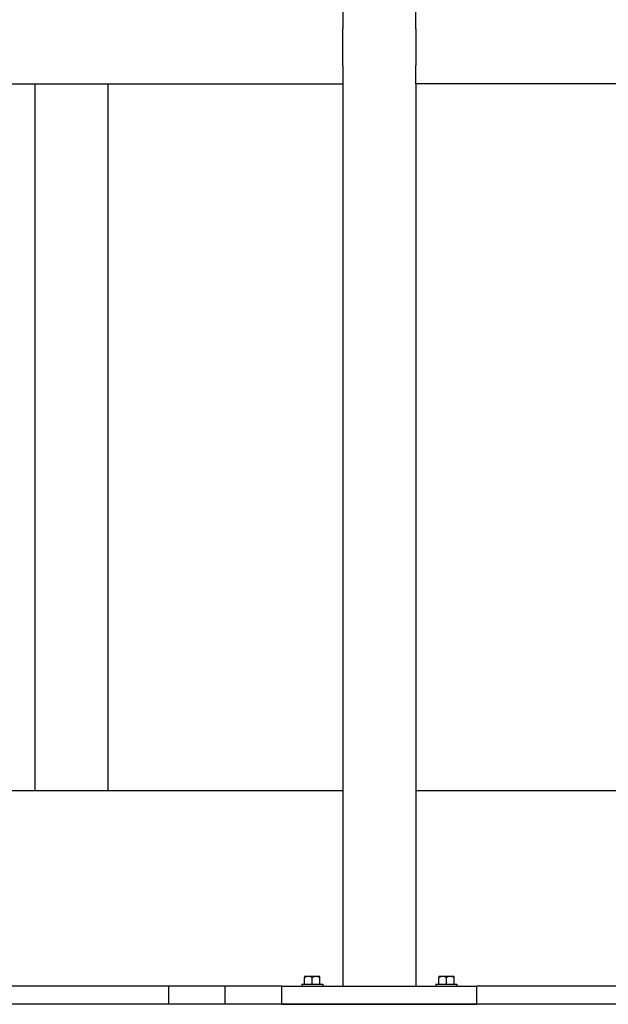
# Model space of a CAD drawing. Header units: inches. Extents: x 18 to 846, y -44 to 561.
# Tile 469 of 642: x 466 to 478, y 255 to 275. Entities that reach past the tile are written whole.
import ezdxf

# ---------------------------------------------------------------- set-up
doc = ezdxf.new("R2010")
doc.units = ezdxf.units.IN
doc.header["$LTSCALE"] = 24
doc.header["$MEASUREMENT"] = 0
doc.layers.add('Visible (ANSI)', color=7, linetype='Continuous', lineweight=30)

msp = doc.modelspace()

# ---------------------------------------------------------------- linework, layer by layer
at = {"layer": 'Visible (ANSI)'}
for p, q in [((472.92893, 275.2065), (472.92893, 274.8315)), ((474.42893, 274.8315), (474.42893, 275.2065)), ((472.92893, 274.0815), (472.92893, 274.8315)), ((474.42893, 274.8315), (474.42893, 274.0815)), ((472.92893, 274.0815), (472.92893, 273.7065)), ((474.42893, 273.7065), (474.42893, 274.0815)), ((445.92943, 273.7065), (472.92893, 273.7065)), ((466.61593, 273.7065), (466.61593, 259.2065)), ((468.11593, 273.7065), (468.11593, 259.2065)), ((472.92893, 273.7065), (472.92893, 255.2065)), ((474.42893, 273.7065), (474.42893, 255.2065)), ((501.42843, 273.7065), (474.42893, 273.7065)), ((472.92893, 259.2065), (445.92943, 259.2065)), ((501.42843, 259.2065), (474.42893, 259.2065)), ((472.22593, 255.4005), (472.14793, 255.4005)), ((472.14793, 255.4005), (472.14793, 255.38128)), ((472.14793, 255.2455), (472.14793, 255.38128)), ((472.38193, 255.4005), (472.22593, 255.4005)), ((472.30393, 255.2455), (472.30393, 255.38128)), ((472.45993, 255.4005), (472.38193, 255.4005)), ((472.45993, 255.38128), (472.45993, 255.4005)), ((472.45993, 255.2455), (472.45993, 255.38128)), ((474.97593, 255.4005), (474.89793, 255.4005)), ((474.89793, 255.4005), (474.89793, 255.38128)), ((474.89793, 255.2455), (474.89793, 255.38128)), ((475.13193, 255.4005), (474.97593, 255.4005)), ((475.05393, 255.2455), (475.05393, 255.38128)), ((475.20993, 255.4005), (475.13193, 255.4005)), ((475.20993, 255.38128), (475.20993, 255.4005)), ((475.20993, 255.2455), (475.20993, 255.38128)), ((471.67893, 255.2065), (447.17943, 255.2065)), ((469.36593, 254.8315), (469.36593, 255.2065)), ((470.52093, 254.8315), (470.52093, 255.2065)), ((471.67893, 255.2065), (475.67893, 255.2065)), ((471.67893, 254.8315), (471.67893, 255.2065)), ((472.08793, 255.2455), (472.51993, 255.2455)), ((472.08793, 255.2455), (472.08793, 255.2065)), ((472.51993, 255.2455), (472.51993, 255.2065)), ((474.83793, 255.2455), (475.26993, 255.2455)), ((474.83793, 255.2455), (474.83793, 255.2065)), ((475.26993, 255.2455), (475.26993, 255.2065)), ((500.17843, 255.2065), (475.67893, 255.2065)), ((475.67893, 254.8315), (475.67893, 255.2065)), ((534.17843, 254.8315), (336.17843, 254.8315)), ((471.67893, 254.8315), (475.67893, 254.8315))]:
    msp.add_line(p, q, dxfattribs=at)
for centre, start_param, end_param in [((472.22593, 255.17988), 0, 0.42053434), ((472.22593, 255.17988), 5.86265097, 6.28318531), ((472.38193, 255.17988), 0, 0.42053434), ((472.38193, 255.17988), 5.86265097, 6.28318531), ((474.97593, 255.17988), 0, 0.42053434), ((474.97593, 255.17988), 5.86265097, 6.28318531), ((475.13193, 255.17988), 0, 0.42053434), ((475.13193, 255.17988), 5.86265097, 6.28318531)]:
    msp.add_ellipse(centre, major_axis=(0, 0.22062), ratio=0.8660254, start_param=start_param, end_param=end_param, dxfattribs=at)

doc.saveas('drawing.dxf')
